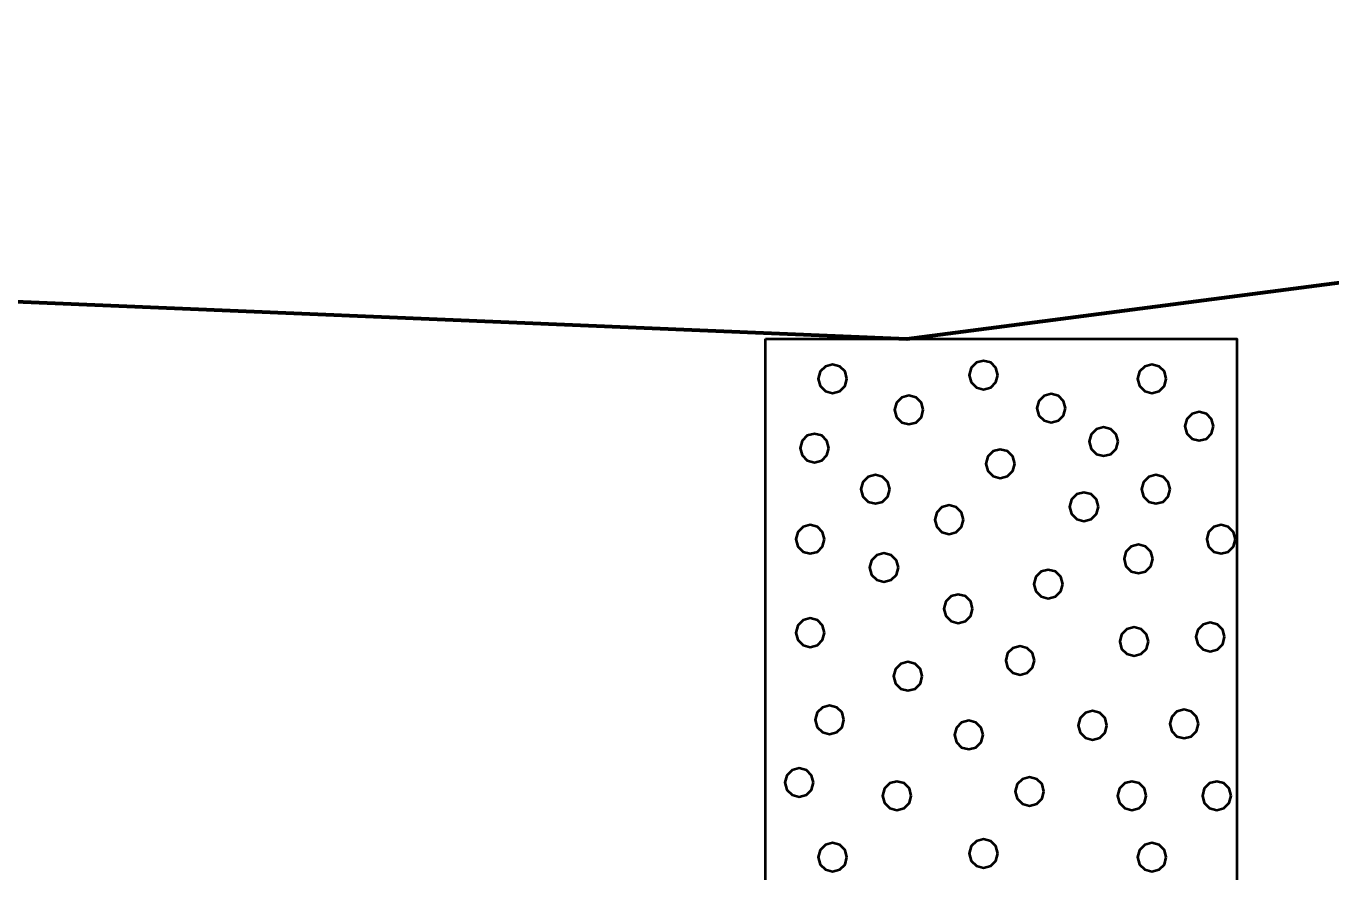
# Model space of a CAD drawing. Extents: x -582 to 653, y -817 to -3.
# Drawn here: x -45.24 to -38.32, y -696.48 to -691.99 of the extents above; entities that cross this region are included whole.
import ezdxf

# ---------------------------------------------------------------- set-up
doc = ezdxf.new("R2010")
doc.units = 0
doc.header["$LTSCALE"] = 0.4
doc.linetypes.add('LONG_DASHED', pattern=[7.5, 6, -1.5])
doc.layers.add('26', color=7, linetype='LONG_DASHED', lineweight=40)
doc.layers.add('27', color=7, linetype='Continuous', lineweight=40)

msp = doc.modelspace()

# ---------------------------------------------------------------- linework, layer by layer
at = {"layer": '26', "linetype": 'Continuous', "lineweight": 60}
msp.add_lwpolyline([(-59.0689, -693.9426), (-54.0689, -693.6626), (-46.5689, -693.4026), (-40.5689, -693.6526), (-35.5689, -693.0026), (-30.0689, -693.0626), (-24.0689, -692.7826), (-14.0689, -691.9926)], dxfattribs=at)
at = {"layer": '27'}
for points in [[(-41.3189, -693.6526), (-38.8189, -693.6526), (-38.8189, -720.1526), (-41.3189, -720.1526)], [(-40.887, -693.8652), (-40.8972, -693.8271), (-40.9251, -693.7992), (-40.9632, -693.789), (-41.0013, -693.7992), (-41.0292, -693.8271), (-41.0394, -693.8652), (-41.0292, -693.9033), (-41.0013, -693.9312), (-40.9632, -693.9414), (-40.9251, -693.9312), (-40.8972, -693.9033)], [(-40.086, -693.8456), (-40.0962, -693.8075), (-40.1241, -693.7796), (-40.1622, -693.7694), (-40.2003, -693.7796), (-40.2282, -693.8075), (-40.2384, -693.8456), (-40.2282, -693.8837), (-40.2003, -693.9116), (-40.1622, -693.9218), (-40.1241, -693.9116), (-40.0962, -693.8837)], [(-39.1924, -693.8653), (-39.2026, -693.8272), (-39.2305, -693.7993), (-39.2686, -693.7891), (-39.3067, -693.7993), (-39.3346, -693.8272), (-39.3448, -693.8653), (-39.3346, -693.9034), (-39.3067, -693.9313), (-39.2686, -693.9415), (-39.2305, -693.9313), (-39.2026, -693.9034)], [(-40.482, -694.0305), (-40.4923, -693.9924), (-40.5201, -693.9645), (-40.5582, -693.9543), (-40.5963, -693.9645), (-40.6242, -693.9924), (-40.6344, -694.0305), (-40.6242, -694.0686), (-40.5963, -694.0965), (-40.5582, -694.1067), (-40.5201, -694.0965), (-40.4923, -694.0686)], [(-39.727, -694.0215), (-39.7372, -693.9834), (-39.7651, -693.9555), (-39.8032, -693.9453), (-39.8413, -693.9555), (-39.8692, -693.9834), (-39.8794, -694.0215), (-39.8692, -694.0596), (-39.8413, -694.0875), (-39.8032, -694.0977), (-39.7651, -694.0875), (-39.7372, -694.0596)], [(-38.9415, -694.1174), (-38.9517, -694.0793), (-38.9796, -694.0514), (-39.0177, -694.0412), (-39.0558, -694.0514), (-39.0837, -694.0793), (-39.0939, -694.1174), (-39.0837, -694.1555), (-39.0558, -694.1834), (-39.0177, -694.1936), (-38.9796, -694.1834), (-38.9517, -694.1555)], [(-40.9832, -694.2331), (-40.9934, -694.195), (-41.0213, -694.1671), (-41.0594, -694.1569), (-41.0975, -694.1671), (-41.1254, -694.195), (-41.1356, -694.2331), (-41.1254, -694.2712), (-41.0975, -694.299), (-41.0594, -694.3093), (-41.0213, -694.299), (-40.9934, -694.2712)], [(-39.4487, -694.1987), (-39.459, -694.1606), (-39.4868, -694.1327), (-39.5249, -694.1225), (-39.563, -694.1327), (-39.5909, -694.1606), (-39.6011, -694.1987), (-39.5909, -694.2368), (-39.563, -694.2647), (-39.5249, -694.2749), (-39.4868, -694.2647), (-39.459, -694.2368)], [(-39.9971, -694.3163), (-40.0073, -694.2782), (-40.0352, -694.2503), (-40.0733, -694.2401), (-40.1114, -694.2503), (-40.1393, -694.2782), (-40.1495, -694.3163), (-40.1393, -694.3544), (-40.1114, -694.3822), (-40.0733, -694.3925), (-40.0352, -694.3822), (-40.0073, -694.3544)], [(-40.6603, -694.4517), (-40.6705, -694.4136), (-40.6984, -694.3857), (-40.7365, -694.3755), (-40.7746, -694.3857), (-40.8025, -694.4136), (-40.8127, -694.4517), (-40.8025, -694.4898), (-40.7746, -694.5177), (-40.7365, -694.5279), (-40.6984, -694.5177), (-40.6705, -694.4898)], [(-39.1716, -694.4517), (-39.1818, -694.4136), (-39.2097, -694.3857), (-39.2478, -694.3755), (-39.2859, -694.3857), (-39.3138, -694.4136), (-39.324, -694.4517), (-39.3138, -694.4898), (-39.2859, -694.5177), (-39.2478, -694.5279), (-39.2097, -694.5177), (-39.1818, -694.4898)], [(-39.553, -694.5445), (-39.5632, -694.5064), (-39.5911, -694.4785), (-39.6292, -694.4683), (-39.6673, -694.4785), (-39.6952, -694.5064), (-39.7054, -694.5445), (-39.6952, -694.5826), (-39.6673, -694.6105), (-39.6292, -694.6207), (-39.5911, -694.6105), (-39.5632, -694.5826)], [(-40.2687, -694.6132), (-40.2789, -694.5751), (-40.3068, -694.5472), (-40.3449, -694.537), (-40.383, -694.5472), (-40.4109, -694.5751), (-40.4211, -694.6132), (-40.4109, -694.6513), (-40.383, -694.6792), (-40.3449, -694.6894), (-40.3068, -694.6792), (-40.2789, -694.6513)], [(-41.006, -694.7174), (-41.0163, -694.6793), (-41.0441, -694.6514), (-41.0822, -694.6412), (-41.1203, -694.6514), (-41.1482, -694.6793), (-41.1584, -694.7174), (-41.1482, -694.7555), (-41.1203, -694.7834), (-41.0822, -694.7936), (-41.0441, -694.7834), (-41.0163, -694.7555)], [(-38.8258, -694.7174), (-38.836, -694.6793), (-38.8639, -694.6514), (-38.902, -694.6412), (-38.9401, -694.6514), (-38.968, -694.6793), (-38.9782, -694.7174), (-38.968, -694.7555), (-38.9401, -694.7834), (-38.902, -694.7936), (-38.8639, -694.7834), (-38.836, -694.7555)], [(-40.6145, -694.8674), (-40.6247, -694.8293), (-40.6526, -694.8014), (-40.6907, -694.7912), (-40.7288, -694.8014), (-40.7567, -694.8293), (-40.7669, -694.8674), (-40.7567, -694.9055), (-40.7288, -694.9334), (-40.6907, -694.9436), (-40.6526, -694.9334), (-40.6247, -694.9055)], [(-39.2644, -694.8217), (-39.2746, -694.7836), (-39.3025, -694.7557), (-39.3406, -694.7455), (-39.3787, -694.7557), (-39.4066, -694.7836), (-39.4168, -694.8217), (-39.4066, -694.8598), (-39.3787, -694.8876), (-39.3406, -694.8979), (-39.3025, -694.8876), (-39.2746, -694.8598)], [(-39.7424, -694.9551), (-39.7526, -694.917), (-39.7805, -694.8891), (-39.8186, -694.8789), (-39.8567, -694.8891), (-39.8846, -694.917), (-39.8948, -694.9551), (-39.8846, -694.9932), (-39.8567, -695.0211), (-39.8186, -695.0313), (-39.7805, -695.0211), (-39.7526, -694.9932)], [(-40.2204, -695.0861), (-40.2306, -695.048), (-40.2585, -695.0201), (-40.2966, -695.0099), (-40.3347, -695.0201), (-40.3626, -695.048), (-40.3728, -695.0861), (-40.3626, -695.1242), (-40.3347, -695.1521), (-40.2966, -695.1623), (-40.2585, -695.1521), (-40.2306, -695.1242)], [(-41.006, -695.2132), (-41.0163, -695.1751), (-41.0441, -695.1472), (-41.0822, -695.137), (-41.1203, -695.1472), (-41.1482, -695.1751), (-41.1584, -695.2132), (-41.1482, -695.2513), (-41.1203, -695.2792), (-41.0822, -695.2894), (-41.0441, -695.2792), (-41.0163, -695.2513)], [(-39.2873, -695.2602), (-39.2975, -695.2221), (-39.3254, -695.1943), (-39.3635, -695.184), (-39.4016, -695.1943), (-39.4295, -695.2221), (-39.4397, -695.2602), (-39.4295, -695.2983), (-39.4016, -695.3262), (-39.3635, -695.3364), (-39.3254, -695.3262), (-39.2975, -695.2983)], [(-38.883, -695.2361), (-38.8932, -695.198), (-38.9211, -695.1701), (-38.9592, -695.1599), (-38.9973, -695.1701), (-39.0252, -695.198), (-39.0354, -695.2361), (-39.0252, -695.2742), (-38.9973, -695.3021), (-38.9592, -695.3123), (-38.9211, -695.3021), (-38.8932, -695.2742)], [(-39.8924, -695.3607), (-39.9026, -695.3226), (-39.9305, -695.2947), (-39.9686, -695.2845), (-40.0067, -695.2947), (-40.0346, -695.3226), (-40.0448, -695.3607), (-40.0346, -695.3988), (-40.0067, -695.4267), (-39.9686, -695.4369), (-39.9305, -695.4267), (-39.9026, -695.3988)], [(-40.4874, -695.4446), (-40.4976, -695.4065), (-40.5255, -695.3786), (-40.5636, -695.3684), (-40.6017, -695.3786), (-40.6296, -695.4065), (-40.6398, -695.4446), (-40.6296, -695.4827), (-40.6017, -695.5106), (-40.5636, -695.5208), (-40.5255, -695.5106), (-40.4976, -695.4827)], [(-40.9031, -695.6759), (-40.9133, -695.6378), (-40.9412, -695.61), (-40.9793, -695.5997), (-41.0174, -695.61), (-41.0453, -695.6378), (-41.0555, -695.6759), (-41.0453, -695.714), (-41.0174, -695.7419), (-40.9793, -695.7521), (-40.9412, -695.7419), (-40.9133, -695.714)], [(-39.5072, -695.7052), (-39.5174, -695.6671), (-39.5453, -695.6392), (-39.5834, -695.629), (-39.6215, -695.6392), (-39.6494, -695.6671), (-39.6596, -695.7052), (-39.6494, -695.7433), (-39.6215, -695.7712), (-39.5834, -695.7814), (-39.5453, -695.7712), (-39.5174, -695.7433)], [(-39.0216, -695.6976), (-39.0318, -695.6595), (-39.0597, -695.6316), (-39.0978, -695.6214), (-39.1359, -695.6316), (-39.1638, -695.6595), (-39.174, -695.6976), (-39.1638, -695.7357), (-39.1359, -695.7636), (-39.0978, -695.7738), (-39.0597, -695.7636), (-39.0318, -695.7357)], [(-40.1645, -695.756), (-40.1747, -695.7179), (-40.2026, -695.69), (-40.2407, -695.6798), (-40.2788, -695.69), (-40.3067, -695.7179), (-40.3169, -695.756), (-40.3067, -695.7941), (-40.2788, -695.822), (-40.2407, -695.8322), (-40.2026, -695.822), (-40.1747, -695.7941)], [(-41.0645, -696.009), (-41.0747, -695.9709), (-41.1026, -695.943), (-41.1407, -695.9328), (-41.1788, -695.943), (-41.2067, -695.9709), (-41.2169, -696.009), (-41.2067, -696.0471), (-41.1788, -696.075), (-41.1407, -696.0852), (-41.1026, -696.075), (-41.0747, -696.0471)], [(-39.8416, -696.0561), (-39.8518, -696.018), (-39.8797, -695.9901), (-39.9178, -695.9799), (-39.9559, -695.9901), (-39.9838, -696.018), (-39.994, -696.0561), (-39.9838, -696.0942), (-39.9559, -696.122), (-39.9178, -696.1323), (-39.8797, -696.122), (-39.8518, -696.0942)], [(-40.5458, -696.0789), (-40.5561, -696.0408), (-40.5839, -696.0129), (-40.622, -696.0027), (-40.6601, -696.0129), (-40.688, -696.0408), (-40.6982, -696.0789), (-40.688, -696.117), (-40.6601, -696.1449), (-40.622, -696.1551), (-40.5839, -696.1449), (-40.5561, -696.117)], [(-39.2987, -696.0789), (-39.3089, -696.0408), (-39.3368, -696.0129), (-39.3749, -696.0027), (-39.413, -696.0129), (-39.4409, -696.0408), (-39.4511, -696.0789), (-39.4409, -696.117), (-39.413, -696.1449), (-39.3749, -696.1551), (-39.3368, -696.1449), (-39.3089, -696.117)], [(-38.8487, -696.0789), (-38.8589, -696.0408), (-38.8868, -696.0129), (-38.9249, -696.0027), (-38.963, -696.0129), (-38.9909, -696.0408), (-39.0011, -696.0789), (-38.9909, -696.117), (-38.963, -696.1449), (-38.9249, -696.1551), (-38.8868, -696.1449), (-38.8589, -696.117)], [(-40.887, -696.4052), (-40.8972, -696.3671), (-40.9251, -696.3392), (-40.9632, -696.329), (-41.0013, -696.3392), (-41.0292, -696.3671), (-41.0394, -696.4052), (-41.0292, -696.4433), (-41.0013, -696.4712), (-40.9632, -696.4814), (-40.9251, -696.4712), (-40.8972, -696.4433)], [(-40.086, -696.3856), (-40.0962, -696.3475), (-40.1241, -696.3196), (-40.1622, -696.3094), (-40.2003, -696.3196), (-40.2282, -696.3475), (-40.2384, -696.3856), (-40.2282, -696.4237), (-40.2003, -696.4516), (-40.1622, -696.4618), (-40.1241, -696.4516), (-40.0962, -696.4237)], [(-39.1924, -696.4053), (-39.2026, -696.3672), (-39.2305, -696.3393), (-39.2686, -696.3291), (-39.3067, -696.3393), (-39.3346, -696.3672), (-39.3448, -696.4053), (-39.3346, -696.4434), (-39.3067, -696.4713), (-39.2686, -696.4815), (-39.2305, -696.4713), (-39.2026, -696.4434)]]:
    msp.add_lwpolyline(points, close=True, dxfattribs=at)

doc.saveas('drawing.dxf')
